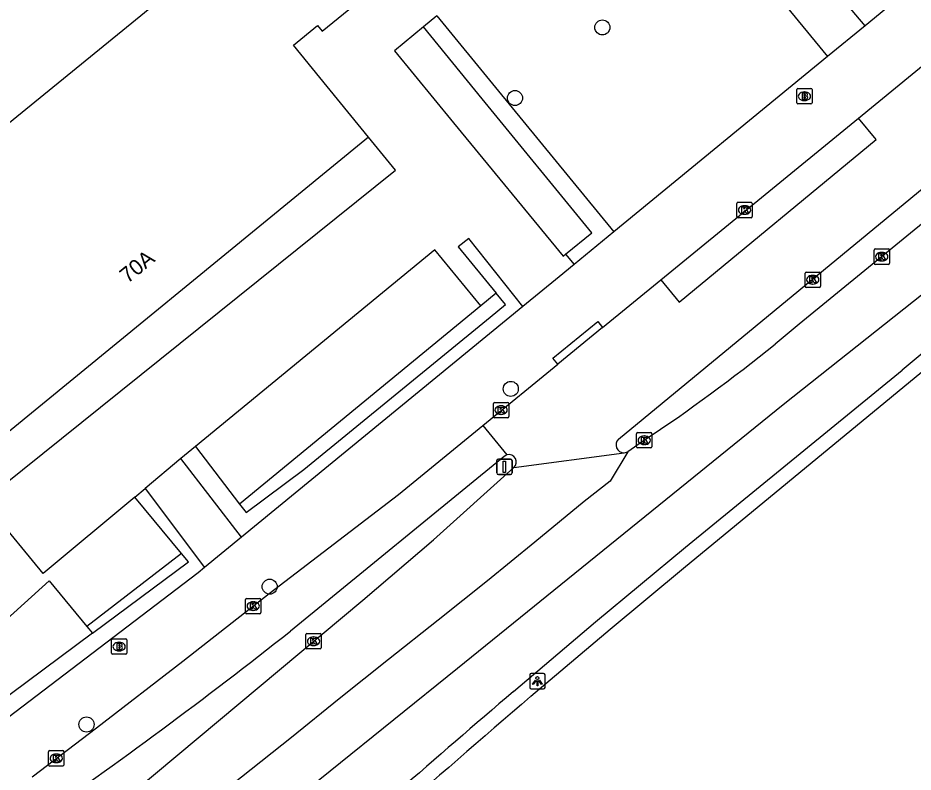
# Model space of a CAD drawing. Extents: x 162074 to 163034, y 381824 to 382557.
# Drawn here: x 162552.1 to 162610.3, y 381872.2 to 381921.2 of the extents above; entities that cross this region are included whole.
import ezdxf

# ---------------------------------------------------------------- set-up
doc = ezdxf.new("R2010")
doc.units = 0
for name, color, linetype in [('IMGEO_Boom', 7, 'Continuous'), ('IMGEO_Brandkraan', 7, 'Continuous'), ('IMGEO_Fietspad_open', 7, 'Continuous'), ('IMGEO_Groenvoorziening', 7, 'Continuous'), ('IMGEO_Kolk', 7, 'Continuous'), ('IMGEO_Lichtpunt', 7, 'Continuous'), ('IMGEO_Pand', 7, 'Continuous'), ('IMGEO_Pand_nummerreeks', 7, 'Continuous'), ('IMGEO_Parkeervlak_open', 7, 'Continuous'), ('IMGEO_Rijbaan_lokaal_open', 7, 'Continuous'), ('IMGEO_Rijbaan_regionaal_gesloten', 7, 'Continuous'), ('IMGEO_Verkeersbordpaal', 7, 'Continuous'), ('IMGEO_Voetpad_open', 7, 'Continuous')]:
    doc.layers.add(name, color=color, linetype=linetype)

msp = doc.modelspace()

# ---------------------------------------------------------------- linework, layer by layer
at = {"layer": 'IMGEO_Boom'}
for centre in [(162590.104, 381920.606), (162584.427, 381916.017), (162584.154, 381897.116), (162568.49, 381884.266), (162556.587, 381875.311)]:
    msp.add_circle(centre, 0.489, dxfattribs=at)
at = {"layer": 'IMGEO_Brandkraan'}
for p, q in [((162602.732, 381915.709), (162602.732, 381916.561)), ((162602.807, 381916.635), (162603.659, 381916.635)), ((162603.22, 381916.415), (162603.245, 381916.415)), ((162603.733, 381916.561), (162603.733, 381915.709)), ((162603.243, 381915.855), (162603.218, 381915.855)), ((162603.659, 381915.635), (162602.807, 381915.635)), ((162558.282, 381880.875), (162559.134, 381880.875)), ((162558.207, 381879.949), (162558.207, 381880.801)), ((162558.695, 381880.655), (162558.72, 381880.655)), ((162559.208, 381880.801), (162559.208, 381879.949)), ((162559.134, 381879.875), (162558.282, 381879.875)), ((162558.718, 381880.095), (162558.693, 381880.095))]:
    msp.add_line(p, q, dxfattribs=at)
for points in [[(162602.732, 381915.709), (162602.732, 381916.561)], [(162602.807, 381916.635), (162603.659, 381916.635)], [(162603.733, 381916.561), (162603.733, 381915.709)], [(162603.08, 381916.335), (162603.08, 381915.935), (162603.293, 381915.935)], [(162603.311, 381916.335), (162603.08, 381916.335)], [(162603.259, 381916.254), (162603.205, 381916.254), (162603.205, 381916.178)], [(162603.205, 381916.178), (162603.258, 381916.178)], [(162603.267, 381916.102), (162603.205, 381916.102), (162603.205, 381916.021)], [(162603.205, 381916.021), (162603.267, 381916.021)], [(162603.659, 381915.635), (162602.807, 381915.635)], [(162558.282, 381880.875), (162559.134, 381880.875)], [(162558.207, 381879.949), (162558.207, 381880.801)], [(162558.555, 381880.575), (162558.555, 381880.175), (162558.768, 381880.175)], [(162558.786, 381880.575), (162558.555, 381880.575)], [(162558.734, 381880.494), (162558.68, 381880.494), (162558.68, 381880.418)], [(162558.68, 381880.418), (162558.733, 381880.418)], [(162558.742, 381880.342), (162558.68, 381880.342), (162558.68, 381880.261)], [(162559.208, 381880.801), (162559.208, 381879.949)], [(162559.134, 381879.875), (162558.282, 381879.875)], [(162558.68, 381880.261), (162558.742, 381880.261)]]:
    msp.add_lwpolyline(points, dxfattribs=at)
for centre, radius, start, end in [((162602.809, 381916.559), 0.0765, 91.55205, 178.44795), ((162602.809, 381916.559), 0.0765, 91.55205, 178.44795), ((162603.657, 381916.559), 0.0765, 1.55205, 88.44795), ((162603.657, 381916.559), 0.0765, 1.55205, 88.44795), ((162603.26, 381916.216), 0.0379, 267.82845, 90.93552), ((162603.268, 381916.061), 0.0404, 269.87594, 90.50774), ((162603.299, 381916.186), 0.251, 268.66757, 293.53466), ((162603.315, 381916.19), 0.145, 59.4692, 91.53667), ((162603.34, 381916.237), 0.0922, 285.51372, 58.15012), ((162603.345, 381916.045), 0.105, 301.31148, 78.98903), ((162602.809, 381915.711), 0.0765, 181.55205, 268.44795), ((162602.809, 381915.711), 0.0765, 181.55205, 268.44795), ((162603.657, 381915.711), 0.0765, 271.55205, 358.44795), ((162603.657, 381915.711), 0.0765, 271.55205, 358.44795), ((162558.284, 381880.799), 0.0765, 91.55205, 178.44795), ((162558.284, 381880.799), 0.0765, 91.55205, 178.44795), ((162559.132, 381880.799), 0.0765, 1.55205, 88.44795), ((162559.132, 381880.799), 0.0765, 1.55205, 88.44795), ((162558.735, 381880.456), 0.0379, 267.82845, 90.93552), ((162558.743, 381880.301), 0.0404, 269.87594, 90.50774), ((162558.79, 381880.43), 0.145, 59.4692, 91.53667), ((162558.815, 381880.477), 0.0922, 285.51372, 58.15012), ((162558.82, 381880.285), 0.105, 301.31148, 78.98903), ((162558.284, 381879.951), 0.0765, 181.55205, 268.44795), ((162558.284, 381879.951), 0.0765, 181.55205, 268.44795), ((162558.774, 381880.426), 0.251, 268.66757, 293.53466), ((162559.132, 381879.951), 0.0765, 271.55205, 358.44795), ((162559.132, 381879.951), 0.0765, 271.55205, 358.44795)]:
    msp.add_arc(centre, radius, start, end, dxfattribs=at)
for centre, major_axis, ratio, start_param, end_param in [((162603.219, 381916.135), (-0.387, 0.002), 0.722429, 4.712389, 7.853982), ((162603.244, 381916.135), (-0.39, 0.002), 0.717154, 1.570796, 4.712389), ((162558.694, 381880.375), (-0.387, 0.002), 0.722429, 4.712389, 7.853982), ((162558.719, 381880.375), (-0.39, 0.002), 0.717154, 1.570796, 4.712389)]:
    msp.add_ellipse(centre, major_axis=major_axis, ratio=ratio, start_param=start_param, end_param=end_param, dxfattribs=at)
at = {"layer": 'IMGEO_Fietspad_open'}
for points in [[(162553.054, 381871.913), (162557.234, 381875.101), (162562.84, 381879.432), (162568.456, 381883.814), (162576.86, 381890.263), (162582.341, 381894.747)], [(162583.892, 381892.823), (162583.714, 381892.733), (162569.845, 381881.378)]]:
    msp.add_lwpolyline(points, dxfattribs=at)
msp.add_arc((162358.675, 382148.923), 340.842, 304.73515, 308.28362, dxfattribs=at)
at = {"layer": 'IMGEO_Groenvoorziening'}
for points in [[(162579.358, 381921.35), (162583.171, 381916.7), (162590.856, 381907.327)], [(162566.538, 381889.622), (162566.957, 381889.076), (162570.702, 381891.869), (162582.807, 381901.775), (162583.809, 381902.594), (162583.204, 381903.333)], [(162556.974, 381881.24), (162563.213, 381885.88), (162562.764, 381886.423)], [(162556.974, 381881.24), (162548.47, 381874.915), (162541.467, 381883.07), (162541.104, 381883.493), (162541.967, 381884.233), (162541.422, 381884.794)], [(162556.611, 381881.68), (162556.974, 381881.24)]]:
    msp.add_lwpolyline(points, dxfattribs=at)
at = {"layer": 'IMGEO_Kolk'}
for p, q in [((162598.846, 381908.314), (162598.846, 381909.166)), ((162598.921, 381909.24), (162599.773, 381909.24)), ((162599.334, 381909.02), (162599.359, 381909.02)), ((162599.847, 381909.166), (162599.847, 381908.314)), ((162599.773, 381908.24), (162598.921, 381908.24)), ((162599.357, 381908.46), (162599.332, 381908.46)), ((162607.754, 381905.284), (162607.754, 381906.136)), ((162607.829, 381906.21), (162608.681, 381906.21)), ((162608.242, 381905.99), (162608.267, 381905.99)), ((162608.755, 381906.136), (162608.755, 381905.284)), ((162608.265, 381905.43), (162608.24, 381905.43)), ((162603.349, 381904.712), (162604.201, 381904.712)), ((162608.681, 381905.21), (162607.829, 381905.21)), ((162603.274, 381903.786), (162603.274, 381904.638)), ((162603.762, 381904.492), (162603.787, 381904.492)), ((162604.275, 381904.638), (162604.275, 381903.786)), ((162604.201, 381903.712), (162603.349, 381903.712)), ((162603.785, 381903.932), (162603.76, 381903.932)), ((162583.024, 381895.314), (162583.024, 381896.166)), ((162583.099, 381896.24), (162583.951, 381896.24)), ((162583.512, 381896.02), (162583.537, 381896.02)), ((162584.025, 381896.166), (162584.025, 381895.314)), ((162583.535, 381895.46), (162583.51, 381895.46)), ((162583.951, 381895.24), (162583.099, 381895.24)), ((162592.398, 381894.279), (162593.25, 381894.279)), ((162592.323, 381893.353), (162592.323, 381894.205)), ((162592.811, 381894.059), (162592.836, 381894.059)), ((162593.324, 381894.205), (162593.324, 381893.353)), ((162593.25, 381893.279), (162592.398, 381893.279)), ((162592.834, 381893.499), (162592.809, 381893.499)), ((162566.917, 381882.579), (162566.917, 381883.431)), ((162566.992, 381883.505), (162567.844, 381883.505)), ((162567.405, 381883.285), (162567.43, 381883.285)), ((162567.918, 381883.431), (162567.918, 381882.579)), ((162567.428, 381882.725), (162567.403, 381882.725)), ((162567.844, 381882.505), (162566.992, 381882.505)), ((162570.837, 381880.296), (162570.837, 381881.148)), ((162570.912, 381881.222), (162571.764, 381881.222)), ((162571.325, 381881.002), (162571.35, 381881.002)), ((162571.838, 381881.148), (162571.838, 381880.296)), ((162571.348, 381880.442), (162571.323, 381880.442)), ((162571.764, 381880.222), (162570.912, 381880.222)), ((162554.125, 381872.687), (162554.125, 381873.539)), ((162554.2, 381873.613), (162555.052, 381873.613)), ((162554.613, 381873.393), (162554.638, 381873.393)), ((162555.126, 381873.539), (162555.126, 381872.687)), ((162554.636, 381872.833), (162554.611, 381872.833)), ((162555.052, 381872.613), (162554.2, 381872.613))]:
    msp.add_line(p, q, dxfattribs=at)
for points in [[(162598.846, 381908.314), (162598.846, 381909.166)], [(162598.921, 381909.24), (162599.773, 381909.24)], [(162599.167, 381908.94), (162599.29, 381908.94), (162599.29, 381908.789), (162599.42, 381908.94), (162599.584, 381908.94), (162599.438, 381908.789), (162599.591, 381908.54), (162599.439, 381908.54), (162599.354, 381908.704), (162599.29, 381908.637), (162599.29, 381908.54), (162599.167, 381908.54), (162599.167, 381908.94)], [(162599.847, 381909.166), (162599.847, 381908.314)], [(162599.773, 381908.24), (162598.921, 381908.24)], [(162607.754, 381905.284), (162607.754, 381906.136)], [(162607.829, 381906.21), (162608.681, 381906.21)], [(162608.075, 381905.91), (162608.198, 381905.91), (162608.198, 381905.759), (162608.328, 381905.91), (162608.492, 381905.91), (162608.346, 381905.759), (162608.499, 381905.51), (162608.347, 381905.51), (162608.262, 381905.674), (162608.198, 381905.607), (162608.198, 381905.51), (162608.075, 381905.51), (162608.075, 381905.91)], [(162608.755, 381906.136), (162608.755, 381905.284)], [(162603.349, 381904.712), (162604.201, 381904.712)], [(162608.681, 381905.21), (162607.829, 381905.21)], [(162603.274, 381903.786), (162603.274, 381904.638)], [(162603.595, 381904.412), (162603.718, 381904.412), (162603.718, 381904.261), (162603.848, 381904.412), (162604.012, 381904.412), (162603.866, 381904.261), (162604.019, 381904.012), (162603.867, 381904.012), (162603.782, 381904.176), (162603.718, 381904.109), (162603.718, 381904.012), (162603.595, 381904.012), (162603.595, 381904.412)], [(162604.275, 381904.638), (162604.275, 381903.786)], [(162604.201, 381903.712), (162603.349, 381903.712)], [(162583.024, 381895.314), (162583.024, 381896.166)], [(162583.099, 381896.24), (162583.951, 381896.24)], [(162584.025, 381896.166), (162584.025, 381895.314)], [(162583.345, 381895.94), (162583.468, 381895.94), (162583.468, 381895.789), (162583.598, 381895.94), (162583.762, 381895.94), (162583.616, 381895.789), (162583.769, 381895.54), (162583.617, 381895.54), (162583.532, 381895.704), (162583.468, 381895.637), (162583.468, 381895.54), (162583.345, 381895.54), (162583.345, 381895.94)], [(162583.951, 381895.24), (162583.099, 381895.24)], [(162592.398, 381894.279), (162593.25, 381894.279)], [(162592.323, 381893.353), (162592.323, 381894.205)], [(162592.644, 381893.979), (162592.767, 381893.979), (162592.767, 381893.828), (162592.897, 381893.979), (162593.061, 381893.979), (162592.915, 381893.828), (162593.068, 381893.579), (162592.916, 381893.579), (162592.831, 381893.743), (162592.767, 381893.676), (162592.767, 381893.579), (162592.644, 381893.579), (162592.644, 381893.979)], [(162593.324, 381894.205), (162593.324, 381893.353)], [(162593.25, 381893.279), (162592.398, 381893.279)], [(162566.917, 381882.579), (162566.917, 381883.431)], [(162566.992, 381883.505), (162567.844, 381883.505)], [(162567.238, 381883.205), (162567.361, 381883.205), (162567.361, 381883.054), (162567.491, 381883.205), (162567.655, 381883.205), (162567.509, 381883.054), (162567.662, 381882.805), (162567.51, 381882.805), (162567.425, 381882.969), (162567.361, 381882.902), (162567.361, 381882.805), (162567.238, 381882.805), (162567.238, 381883.205)], [(162567.918, 381883.431), (162567.918, 381882.579)], [(162567.844, 381882.505), (162566.992, 381882.505)], [(162570.837, 381880.296), (162570.837, 381881.148)], [(162570.912, 381881.222), (162571.764, 381881.222)], [(162571.158, 381880.922), (162571.281, 381880.922), (162571.281, 381880.771), (162571.411, 381880.922), (162571.575, 381880.922), (162571.429, 381880.771), (162571.582, 381880.522), (162571.43, 381880.522), (162571.345, 381880.686), (162571.281, 381880.619), (162571.281, 381880.522), (162571.158, 381880.522), (162571.158, 381880.922)], [(162571.838, 381881.148), (162571.838, 381880.296)], [(162571.764, 381880.222), (162570.912, 381880.222)], [(162554.125, 381872.687), (162554.125, 381873.539)], [(162554.2, 381873.613), (162555.052, 381873.613)], [(162554.446, 381873.313), (162554.569, 381873.313), (162554.569, 381873.162), (162554.699, 381873.313), (162554.863, 381873.313), (162554.717, 381873.162), (162554.87, 381872.913), (162554.718, 381872.913), (162554.633, 381873.077), (162554.569, 381873.01), (162554.569, 381872.913), (162554.446, 381872.913), (162554.446, 381873.313)], [(162555.126, 381873.539), (162555.126, 381872.687)], [(162555.052, 381872.613), (162554.2, 381872.613)]]:
    msp.add_lwpolyline(points, dxfattribs=at)
for centre, start, end in [((162598.923, 381909.164), 91.55205, 178.44795), ((162598.923, 381909.164), 91.55205, 178.44795), ((162599.771, 381909.164), 1.55205, 88.44795), ((162599.771, 381909.164), 1.55205, 88.44795), ((162598.923, 381908.316), 181.55205, 268.44795), ((162598.923, 381908.316), 181.55205, 268.44795), ((162599.771, 381908.316), 271.55205, 358.44795), ((162599.771, 381908.316), 271.55205, 358.44795), ((162607.831, 381906.134), 91.55205, 178.44795), ((162607.831, 381906.134), 91.55205, 178.44795), ((162608.679, 381906.134), 1.55205, 88.44795), ((162608.679, 381906.134), 1.55205, 88.44795), ((162603.351, 381904.636), 91.55205, 178.44795), ((162603.351, 381904.636), 91.55205, 178.44795), ((162604.199, 381904.636), 1.55205, 88.44795), ((162604.199, 381904.636), 1.55205, 88.44795), ((162607.831, 381905.286), 181.55205, 268.44795), ((162607.831, 381905.286), 181.55205, 268.44795), ((162608.679, 381905.286), 271.55205, 358.44795), ((162608.679, 381905.286), 271.55205, 358.44795), ((162603.351, 381903.788), 181.55205, 268.44795), ((162603.351, 381903.788), 181.55205, 268.44795), ((162604.199, 381903.788), 271.55205, 358.44795), ((162604.199, 381903.788), 271.55205, 358.44795), ((162583.101, 381896.164), 91.55205, 178.44795), ((162583.101, 381896.164), 91.55205, 178.44795), ((162583.949, 381896.164), 1.55205, 88.44795), ((162583.949, 381896.164), 1.55205, 88.44795), ((162583.101, 381895.316), 181.55205, 268.44795), ((162583.101, 381895.316), 181.55205, 268.44795), ((162583.949, 381895.316), 271.55205, 358.44795), ((162583.949, 381895.316), 271.55205, 358.44795), ((162592.4, 381894.203), 91.55205, 178.44795), ((162592.4, 381894.203), 91.55205, 178.44795), ((162593.248, 381894.203), 1.55205, 88.44795), ((162593.248, 381894.203), 1.55205, 88.44795), ((162592.4, 381893.355), 181.55205, 268.44795), ((162592.4, 381893.355), 181.55205, 268.44795), ((162593.248, 381893.355), 271.55205, 358.44795), ((162593.248, 381893.355), 271.55205, 358.44795), ((162566.994, 381883.429), 91.55205, 178.44795), ((162566.994, 381883.429), 91.55205, 178.44795), ((162567.842, 381883.429), 1.55205, 88.44795), ((162567.842, 381883.429), 1.55205, 88.44795), ((162566.994, 381882.581), 181.55205, 268.44795), ((162566.994, 381882.581), 181.55205, 268.44795), ((162567.842, 381882.581), 271.55205, 358.44795), ((162567.842, 381882.581), 271.55205, 358.44795), ((162570.914, 381881.146), 91.55205, 178.44795), ((162570.914, 381881.146), 91.55205, 178.44795), ((162571.762, 381881.146), 1.55205, 88.44795), ((162571.762, 381881.146), 1.55205, 88.44795), ((162570.914, 381880.298), 181.55205, 268.44795), ((162570.914, 381880.298), 181.55205, 268.44795), ((162571.762, 381880.298), 271.55205, 358.44795), ((162571.762, 381880.298), 271.55205, 358.44795), ((162554.202, 381873.537), 91.55205, 178.44795), ((162554.202, 381873.537), 91.55205, 178.44795), ((162555.05, 381873.537), 1.55205, 88.44795), ((162555.05, 381873.537), 1.55205, 88.44795), ((162554.202, 381872.689), 181.55205, 268.44795), ((162554.202, 381872.689), 181.55205, 268.44795), ((162555.05, 381872.689), 271.55205, 358.44795), ((162555.05, 381872.689), 271.55205, 358.44795)]:
    msp.add_arc(centre, 0.0765, start, end, dxfattribs=at)
for centre, major_axis, ratio, start_param, end_param in [((162599.333, 381908.74), (-0.387, 0.002), 0.722429, 4.712389, 7.853982), ((162599.358, 381908.74), (-0.39, 0.002), 0.717154, 1.570796, 4.712389), ((162608.241, 381905.71), (-0.387, 0.002), 0.722429, 4.712389, 7.853982), ((162608.266, 381905.71), (-0.39, 0.002), 0.717154, 1.570796, 4.712389), ((162603.761, 381904.212), (-0.387, 0.002), 0.722429, 4.712389, 7.853982), ((162603.786, 381904.212), (-0.39, 0.002), 0.717154, 1.570796, 4.712389), ((162583.511, 381895.74), (-0.387, 0.002), 0.722429, 4.712389, 7.853982), ((162583.536, 381895.74), (-0.39, 0.002), 0.717154, 1.570796, 4.712389), ((162592.81, 381893.779), (-0.387, 0.002), 0.722429, 4.712389, 7.853982), ((162592.835, 381893.779), (-0.39, 0.002), 0.717154, 1.570796, 4.712389), ((162567.404, 381883.005), (-0.387, 0.002), 0.722429, 4.712389, 7.853982), ((162567.429, 381883.005), (-0.39, 0.002), 0.717154, 1.570796, 4.712389), ((162571.324, 381880.722), (-0.387, 0.002), 0.722429, 4.712389, 7.853982), ((162571.349, 381880.722), (-0.39, 0.002), 0.717154, 1.570796, 4.712389), ((162554.612, 381873.113), (-0.387, 0.002), 0.722429, 4.712389, 7.853982), ((162554.637, 381873.113), (-0.39, 0.002), 0.717154, 1.570796, 4.712389)]:
    msp.add_ellipse(centre, major_axis=major_axis, ratio=ratio, start_param=start_param, end_param=end_param, dxfattribs=at)
at = {"layer": 'IMGEO_Lichtpunt'}
for p, q in [((162586.288, 381878.623), (162585.48, 381878.623)), ((162586.288, 381878.623), (162585.48, 381878.623)), ((162585.386, 381878.528), (162585.386, 381877.721)), ((162585.386, 381878.528), (162585.386, 381877.721)), ((162586.382, 381877.721), (162586.382, 381878.528)), ((162586.382, 381877.721), (162586.382, 381878.528)), ((162585.48, 381877.627), (162586.288, 381877.627)), ((162585.48, 381877.627), (162586.288, 381877.627))]:
    msp.add_line(p, q, dxfattribs=at)
for points in [[(162585.76, 381878.192), (162585.799, 381878.164), (162585.611, 381877.902), (162585.573, 381877.929), (162585.76, 381878.192)], [(162585.862, 381878.144), (162585.909, 381878.144), (162585.909, 381877.822), (162585.862, 381877.822), (162585.862, 381878.144)], [(162585.972, 381878.164), (162586.01, 381878.191), (162586.197, 381877.929), (162586.158, 381877.901), (162585.972, 381878.164)]]:
    msp.add_lwpolyline(points, dxfattribs=at)
msp.add_circle((162585.885, 381878.326), 0.0994, dxfattribs=at)
for centre, start, end in [((162585.48, 381878.528), 90, 180), ((162585.48, 381878.528), 90, 180), ((162586.288, 381878.528), 0, 90), ((162586.288, 381878.528), 0, 90), ((162585.48, 381877.721), 180, 270), ((162585.48, 381877.721), 180, 270), ((162586.288, 381877.721), 270, 0), ((162586.288, 381877.721), 270, 360)]:
    msp.add_arc(centre, 0.0946, start, end, dxfattribs=at)
at = {"layer": 'IMGEO_Pand'}
for points in [[(162565.141, 381925.467), (162548.187, 381911.662), (162535.815, 381926.855), (162551.463, 381939.598), (162550.445, 381940.847), (162551.517, 381941.719), (162565.141, 381925.467)], [(162574.906, 381913.476), (162571.749, 381917.353), (162570.041, 381919.451), (162571.599, 381920.72), (162571.89, 381920.363), (162576.856, 381924.407)], [(162574.906, 381913.476), (162548.915, 381892.214), (162544.533, 381897.571), (162540.51, 381894.28), (162536.692, 381898.947), (162537.847, 381899.893), (162520.5, 381921.098)]]:
    msp.add_lwpolyline(points, dxfattribs=at)
at = {"layer": 'IMGEO_Parkeervlak_open'}
for points in [[(162587.717, 381905.866), (162589.427, 381907.265), (162582.304, 381915.973), (162578.487, 381920.638)], [(162582.205, 381902.511), (162566.538, 381889.622)], [(162563.661, 381893.372), (162566.538, 381889.622)], [(162562.764, 381886.423), (162559.731, 381890.088)], [(162562.764, 381886.423), (162556.611, 381881.68)], [(162546.665, 381885.98), (162550.246, 381881.111), (162554.162, 381884.644), (162556.611, 381881.68)]]:
    msp.add_lwpolyline(points, dxfattribs=at)
at = {"layer": 'IMGEO_Rijbaan_lokaal_open'}
for points in [[(162591.149, 381893.854), (162652.215, 381944.207), (162652.482, 381944.424)], [(162579.358, 381921.35), (162578.487, 381920.638)], [(162578.487, 381920.638), (162576.591, 381919.087), (162580.436, 381914.406), (162587.558, 381905.736), (162587.717, 381905.866)], [(162606.742, 381914.713), (162612.634, 381919.534)], [(162593.897, 381904.203), (162595.093, 381902.754), (162607.897, 381913.312), (162606.742, 381914.713)], [(162549.882, 381889.832), (162576.654, 381911.34), (162574.906, 381913.476)], [(162584.933, 381902.47), (162581.419, 381906.889), (162580.746, 381906.338), (162583.204, 381903.333)], [(162582.205, 381902.511), (162579.219, 381906.16), (162563.661, 381893.372)], [(162587.717, 381905.866), (162588.263, 381905.2)], [(162588.263, 381905.2), (162587.298, 381904.409), (162584.933, 381902.47)], [(162590.116, 381901.109), (162593.897, 381904.203)], [(162583.204, 381903.333), (162582.205, 381902.511)], [(162590.116, 381901.109), (162587.206, 381898.727)], [(162582.341, 381894.747), (162587.206, 381898.727)], [(162582.341, 381894.747), (162583.892, 381892.823)], [(162563.661, 381893.372), (162562.723, 381892.601)], [(162562.723, 381892.601), (162560.403, 381890.646)], [(162559.731, 381890.088), (162560.403, 381890.646)], [(162559.731, 381890.088), (162553.763, 381885.128), (162550.48, 381889.101)]]:
    msp.add_lwpolyline(points, dxfattribs=at)
for centre, radius, start, end in [((162591.503, 381893.484), 0.512, 133.781, 271.73521), ((162584.037, 381892.365), 0.48, 311.3594, 107.55545)]:
    msp.add_arc(centre, radius, start, end, dxfattribs=at)
at = {"layer": 'IMGEO_Rijbaan_regionaal_gesloten'}
for points in [[(162727.302, 381993.446), (162715.499, 381983.729), (162667.507, 381944.555), (162661.482, 381939.678), (162659.417, 381938.007), (162655.422, 381934.783), (162648.628, 381929.257), (162641.585, 381923.497), (162635.551, 381918.548), (162595.373, 381885.446), (162590.613, 381881.492), (162585.447, 381877.124)], [(162709.59, 381984.248), (162678.587, 381958.753), (162670.519, 381952.19), (162658.967, 381942.794), (162651.447, 381936.48), (162622.973, 381912.826), (162601.86, 381896.075), (162580.7, 381878.956), (162564.141, 381865.61), (162549.238, 381854.197), (162530.325, 381839.889), (162526.409, 381836.763)], [(162653.733, 381942.901), (162602.901, 381901.33), (162601.322, 381900.027)], [(162584.329, 381877.456), (162589.664, 381881.977), (162595.516, 381886.839), (162609.576, 381898.332)], [(162592.787, 381893.753), (162591.753, 381893.037)], [(162591.753, 381893.037), (162590.619, 381891.129), (162588.92, 381889.795), (162585.718, 381887.166), (162582.644, 381884.642), (162579.43, 381882.088), (162576.216, 381879.533), (162573.002, 381876.978), (162569.902, 381874.457), (162566.658, 381871.895), (162563.508, 381869.407), (162560.359, 381866.919), (162557.129, 381864.428), (162549.117, 381858.249), (162542.807, 381853.383), (162537.664, 381849.416), (162523.934, 381838.964)], [(162584.354, 381892.005), (162591.519, 381892.972)], [(162591.519, 381892.972), (162591.753, 381893.037)], [(162558.423, 381869.924), (162574.535, 381883.393), (162579.129, 381887.315), (162584.354, 381892.005)]]:
    msp.add_lwpolyline(points, dxfattribs=at)
for centre, radius, start, end in [((167033.423, 376567.715), 6927.186, 129.0651232, 129.6890786), ((162530.153, 381987.902), 113.08, 303.63466, 309.00387), ((163164.853, 381198.726), 893.131, 130.540656, 131.178345), ((163200.379, 381160.456), 944.328, 130.631029, 132.149238)]:
    msp.add_arc(centre, radius, start, end, dxfattribs=at)
at = {"layer": 'IMGEO_Verkeersbordpaal'}
for p, q in [((162583.346, 381892.555), (162584.136, 381892.555)), ((162584.136, 381892.555), (162583.346, 381892.555)), ((162583.246, 381891.655), (162583.246, 381892.455)), ((162583.246, 381892.455), (162583.246, 381891.655)), ((162584.236, 381892.455), (162584.236, 381891.655)), ((162584.236, 381891.655), (162584.236, 381892.455)), ((162584.136, 381891.555), (162583.346, 381891.555)), ((162583.346, 381891.555), (162584.136, 381891.555))]:
    msp.add_line(p, q, dxfattribs=at)
msp.add_lwpolyline([(162583.666, 381892.43), (162583.816, 381892.43), (162583.816, 381891.68), (162583.666, 381891.68), (162583.666, 381892.43)], dxfattribs=at)
for centre, start, end in [((162583.346, 381892.455), 90, 180), ((162583.346, 381892.455), 90, 180), ((162584.136, 381892.455), 0, 90), ((162584.136, 381892.455), 360, 90), ((162583.346, 381891.655), 180, 270), ((162583.346, 381891.655), 180, 270), ((162584.136, 381891.655), 270, 0), ((162584.136, 381891.655), 270, 0)]:
    msp.add_arc(centre, 0.1, start, end, dxfattribs=at)
at = {"layer": 'IMGEO_Voetpad_open'}
for points in [[(162607.178, 381920.71), (162599.178, 381930.161), (162600.502, 381931.282)], [(162588.456, 381925.978), (162590.717, 381923.029), (162590.804, 381923.099), (162597.019, 381928.123), (162604.738, 381918.709)], [(162608.52, 381921.81), (162607.178, 381920.71)], [(162607.178, 381920.71), (162604.738, 381918.709)], [(162604.738, 381918.709), (162590.856, 381907.327)], [(162593.897, 381904.203), (162606.742, 381914.713)], [(162590.856, 381907.327), (162588.263, 381905.2)], [(162584.933, 381902.47), (162566.652, 381887.481)], [(162587.206, 381898.727), (162586.89, 381899.114), (162589.8, 381901.496), (162590.116, 381901.109)], [(162566.652, 381887.481), (162562.723, 381892.601)], [(162560.403, 381890.646), (162564.247, 381885.509)], [(162566.652, 381887.481), (162564.247, 381885.509)], [(162564.247, 381885.509), (162563.836, 381885.172), (162549.172, 381874.004)]]:
    msp.add_lwpolyline(points, dxfattribs=at)

# ---------------------------------------------------------------- texts
at = {"layer": 'IMGEO_Pand_nummerreeks'}
msp.add_text('70A', height=1, rotation=39.28496, dxfattribs=at).set_placement((162559.265, 381903.937))

doc.saveas('drawing.dxf')
